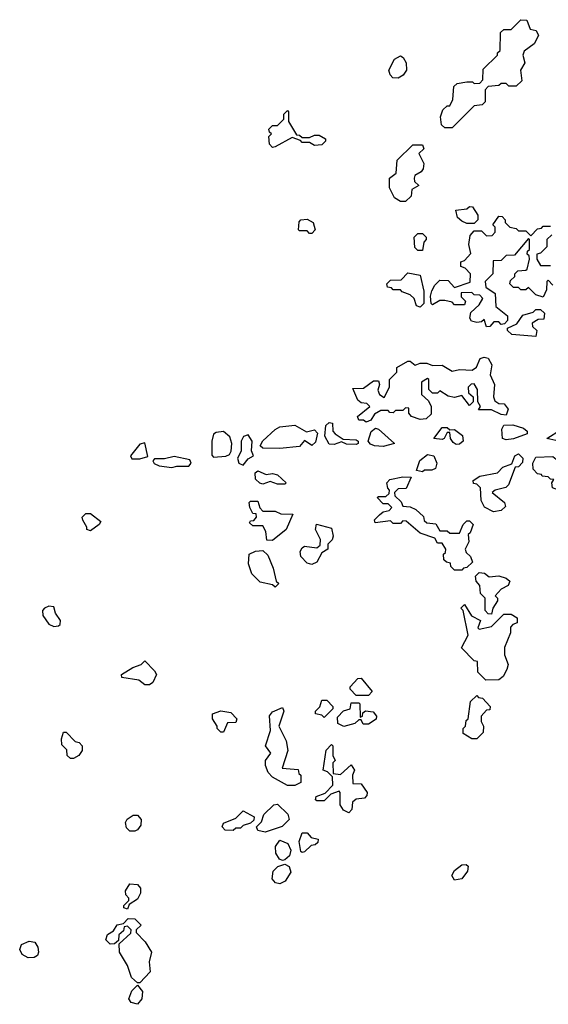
# Model space of a CAD drawing. Extents: x 2769579 to 2883812, y 684207 to 828660.
# Tile 476 of 505: x 2831387 to 2833536, y 809352 to 813360. Entities that reach past the tile are written whole.
import ezdxf

# ---------------------------------------------------------------- set-up
doc = ezdxf.new("R2010")
doc.units = 0

msp = doc.modelspace()

# ---------------------------------------------------------------- linework, layer by layer
at = {"layer": '0CON02XD'}
for points in [[(2833145, 812920), (2833115, 812920), (2833101.7, 812931.7), (2833097.5, 812965), (2833107, 812993), (2833125, 813010), (2833135, 813010), (2833147.5, 813035), (2833151.7, 813088.3), (2833165, 813100), (2833205, 813107.5), (2833227.5, 813107.5), (2833235, 813100), (2833258.3, 813101.7), (2833270, 813115), (2833271.7, 813158.3), (2833330, 813215), (2833330, 813225), (2833340, 813235), (2833341.7, 813308.3), (2833355, 813320), (2833385, 813320), (2833425, 813360), (2833448.3, 813358.3), (2833461.7, 813321.7), (2833486.4, 813316.4), (2833496.7, 813295), (2833478.3, 813261.7), (2833438.3, 813231.7), (2833432.5, 813215), (2833440, 813185), (2833422.5, 813155), (2833428.3, 813111.7), (2833405, 813090), (2833375, 813090), (2833365, 813100), (2833345, 813100), (2833335, 813092.5), (2833291.7, 813088.3), (2833280, 813075), (2833280, 813025), (2833267, 813013), (2833235, 813010), (2833145, 812920)], [(2832925, 813122.5), (2832903.6, 813123.6), (2832892.5, 813135), (2832887.5, 813155), (2832910.7, 813199.3), (2832935, 813212.5), (2832946.4, 813206.4), (2832957.5, 813185), (2832960, 813155), (2832946.4, 813133.6), (2832925, 813122.5)], [(2832415, 812840), (2832403, 812853), (2832400, 812885), (2832410, 812895), (2832401.7, 812901.7), (2832400, 812915), (2832415, 812930), (2832435, 812930), (2832460, 812955), (2832460, 812975), (2832475, 812990), (2832480, 812985), (2832480, 812945), (2832511.7, 812891.7), (2832525, 812890), (2832535, 812880), (2832565, 812880), (2832585, 812890), (2832605, 812890), (2832630, 812875), (2832630, 812865), (2832615, 812850), (2832585, 812847.5), (2832565, 812860), (2832535, 812860), (2832528.3, 812868.3), (2832495, 812880), (2832425, 812842.5), (2832415, 812840)], [(2832955, 812620), (2832935, 812620), (2832910, 812635), (2832890, 812675), (2832890, 812715), (2832917.5, 812735), (2832921.7, 812788.3), (2832985, 812850), (2833025, 812850), (2833030, 812835), (2833010, 812815), (2833030, 812775), (2833027, 812753), (2833019.3, 812740.7), (2832993.6, 812726.4), (2832990, 812715), (2832991.7, 812701.7), (2833010, 812685), (2832981.7, 812668.3), (2832978.3, 812641.7), (2832955, 812620)], [(2833235, 812530), (2833205, 812530), (2833185, 812540), (2833167.5, 812555), (2833160, 812585), (2833205, 812590), (2833215, 812600), (2833228.3, 812598.3), (2833250, 812565), (2833250, 812545), (2833235, 812530)], [(2832575, 812490), (2832565, 812490), (2832555, 812500), (2832525, 812500), (2832520, 812505), (2832523, 812537), (2832530, 812545), (2832555, 812547.5), (2832580, 812535), (2832587.5, 812505), (2832575, 812490)], [(2833555, 812280), (2833535, 812300), (2833530, 812295), (2833529.3, 812260.7), (2833515, 812230), (2833485, 812240), (2833455, 812270), (2833445, 812260), (2833425, 812260), (2833415, 812270), (2833395, 812270), (2833380, 812285), (2833381.7, 812298.3), (2833400, 812315), (2833400, 812325), (2833411.7, 812338.3), (2833445, 812340), (2833450, 812345), (2833460, 812385), (2833458.3, 812398.3), (2833450, 812405), (2833451.7, 812418.3), (2833460, 812425), (2833460, 812465), (2833455, 812470), (2833398.3, 812401.7), (2833365, 812400), (2833345, 812380), (2833311.7, 812378.3), (2833310, 812325), (2833280, 812295), (2833281.7, 812271.7), (2833320, 812245), (2833323, 812193), (2833370, 812155), (2833370, 812135), (2833358.3, 812121.7), (2833345, 812120), (2833335, 812130), (2833315, 812130), (2833298.3, 812111.7), (2833285, 812110), (2833275, 812140), (2833265, 812130), (2833245, 812127.5), (2833223.6, 812133.6), (2833217.5, 812145), (2833221.7, 812168.3), (2833255, 812200), (2833270, 812225), (2833258.3, 812238.3), (2833235, 812240), (2833225, 812250), (2833181.7, 812248.3), (2833181.7, 812231.7), (2833200, 812215), (2833195, 812200), (2833155, 812200), (2833145, 812210), (2833115, 812217.5), (2833095, 812217.5), (2833065, 812200), (2833060, 812205), (2833057.5, 812235), (2833063, 812257), (2833075, 812280), (2833095, 812300), (2833128.3, 812298.3), (2833155, 812270), (2833218.3, 812291.7), (2833220, 812325), (2833198.3, 812348.3), (2833180, 812355), (2833180, 812375), (2833195, 812380), (2833221.7, 812408.3), (2833212.5, 812445), (2833218.3, 812481.7), (2833235, 812500), (2833265, 812500), (2833285, 812480), (2833308.3, 812481.7), (2833320, 812495), (2833320, 812515), (2833310, 812525), (2833335, 812560), (2833348.3, 812558.3), (2833360, 812545), (2833360, 812535), (2833380, 812515), (2833405, 812510), (2833415, 812500), (2833445, 812500), (2833465, 812480), (2833491.7, 812508.3), (2833508.3, 812511.7), (2833515, 812520), (2833545, 812520)], [(2833025, 812420), (2833005, 812420), (2832993, 812433), (2832990, 812475), (2833005, 812490), (2833025, 812490), (2833040, 812475), (2833040, 812465), (2833030, 812455), (2833025, 812420)], [(2833550, 812485), (2833530, 812465), (2833530, 812435), (2833505, 812410), (2833490, 812405), (2833490, 812385), (2833505, 812360), (2833545, 812360)], [(2833015, 812190), (2833000, 812195), (2832990, 812225), (2832975, 812240), (2832941.7, 812251.7), (2832935, 812260), (2832905, 812260), (2832898.3, 812268.3), (2832881.7, 812271.7), (2832880, 812285), (2832895, 812300), (2832938.3, 812301.7), (2832965, 812330), (2833015, 812320), (2833030, 812255), (2833030, 812205), (2833015, 812190)], [(2833485, 812070), (2833388.3, 812078.3), (2833370, 812095), (2833370, 812105), (2833408.3, 812121.7), (2833433, 812157), (2833475, 812170), (2833485, 812180), (2833505, 812180), (2833520, 812165), (2833518.3, 812141.7), (2833495, 812140), (2833470, 812125), (2833471.7, 812111.7), (2833490, 812095), (2833485, 812070)], [(2832795, 811722.5), (2832785, 811730), (2832765, 811730), (2832760, 811745), (2832810, 811785), (2832798.3, 811798.3), (2832775, 811800), (2832761.7, 811811.7), (2832741.7, 811858.3), (2832785, 811860), (2832825, 811890), (2832845, 811890), (2832850, 811875), (2832842.5, 811852.5), (2832850, 811835), (2832868.3, 811821.7), (2832890, 811865), (2832890, 811895), (2832920, 811925), (2832920, 811945), (2832965, 811970), (2832975, 811970), (2832995, 811953.3), (2833015, 811962.5), (2833041.7, 811961.7), (2833065, 811952.5), (2833105, 811953.3), (2833145, 811930), (2833175, 811936.2), (2833226.4, 811933.6), (2833243.6, 811946.4), (2833259.5, 811980.5), (2833275, 811986.2), (2833291.7, 811981.7), (2833306.7, 811955), (2833300, 811915), (2833316.7, 811875), (2833313.3, 811825), (2833318.3, 811808.3), (2833335, 811797.5), (2833356.2, 811796.2), (2833372.5, 811775), (2833365, 811750), (2833345, 811752.5), (2833305, 811772.5), (2833251.7, 811771.7), (2833260, 811785), (2833250, 811805), (2833247.5, 811855), (2833235, 811877.5), (2833223, 811877), (2833210, 811865), (2833211.7, 811841.7), (2833230, 811825), (2833230, 811805), (2833215, 811790), (2833185, 811830), (2833155, 811822.5), (2833128.3, 811828.3), (2833095, 811850), (2833085, 811840), (2833065, 811840), (2833050, 811855), (2833050, 811895), (2833045, 811900), (2833020, 811885), (2833020, 811835), (2833048.3, 811808.3), (2833060, 811785), (2833060, 811755), (2833040, 811735), (2833015, 811732.5), (2832980, 811745), (2832968.3, 811758.3), (2832968.3, 811778.3), (2832955, 811780), (2832945, 811770), (2832915, 811770), (2832905, 811760), (2832891.7, 811761.7), (2832885, 811770), (2832855, 811770), (2832830, 811755), (2832815, 811730), (2832795, 811722.5)], [(2832665, 811630.8), (2832645, 811632), (2832626.7, 811665), (2832631.7, 811708.3), (2832645, 811720), (2832658.3, 811718.3), (2832660, 811685), (2832670, 811675), (2832702.5, 811652.5), (2832755, 811650), (2832762.5, 811645), (2832762.5, 811635), (2832755, 811631.2), (2832715, 811632.5), (2832695, 811642.5), (2832665, 811630.8)], [(2832175, 811580), (2832225, 811583.3), (2832239.3, 811590.7), (2832246.7, 811603.3), (2832248.8, 811635), (2832241.7, 811661.7), (2832215, 811683.3), (2832185, 811680), (2832175, 811672.5), (2832167.5, 811645), (2832167.5, 811587.5), (2832175, 811580)], [(2832445, 811614.4), (2832375, 811616.2), (2832364.2, 811625), (2832375, 811646.2), (2832425, 811692.5), (2832445, 811702.5), (2832505, 811710), (2832553, 811683), (2832585, 811690), (2832597, 811677), (2832589.1, 811640.9), (2832575, 811627.5), (2832545, 811647.5), (2832525, 811623.1), (2832445, 811614.4)], [(2832865, 811622.9), (2832830, 811625), (2832812.7, 811632.7), (2832803.3, 811645), (2832816.4, 811683.6), (2832833, 811697), (2832845, 811693.3), (2832910, 811635), (2832865, 811622.9)], [(2833161.3, 811631.3), (2833148.7, 811638.7), (2833138, 811655), (2833135, 811680), (2833125, 811680), (2833112.5, 811655), (2833105, 811651.2), (2833070, 811655), (2833105, 811700), (2833125, 811700), (2833135, 811690), (2833155, 811692.5), (2833187.3, 811667.3), (2833189.2, 811645), (2833175, 811632.9), (2833161.3, 811631.3)], [(2833365, 811650), (2833350, 811655), (2833347, 811693), (2833355, 811710), (2833391.7, 811711.7), (2833435, 811697.5), (2833450, 811685), (2833450, 811675), (2833395, 811653.8), (2833365, 811650)], [(2833567.3, 811647.3), (2833530, 811655), (2833585, 811690), (2833605, 811694.2), (2833625, 811685.8), (2833632.5, 811675), (2833634, 811656), (2833625, 811651.4), (2833567.3, 811647.3)], [(2832295, 811547.5), (2832315, 811572.5), (2832337.5, 811585), (2832328.8, 811605), (2832332.5, 811645), (2832315, 811670), (2832297, 811663), (2832287.5, 811645), (2832286.7, 811603.3), (2832272.5, 811575), (2832277.5, 811555), (2832295, 811547.5)], [(2831843, 811573), (2831875, 811573.3), (2831907.5, 811582.5), (2831895, 811637.5), (2831875, 811632.5), (2831837.5, 811585), (2831843, 811573)], [(2832005, 811537.5), (2832025, 811543.3), (2832075, 811543.3), (2832083.3, 811555), (2832078.3, 811568.3), (2832015, 811582.5), (2831975, 811572.5), (2831935, 811572.5), (2831927.5, 811565), (2831933.6, 811553.6), (2831953.9, 811543.9), (2832005, 811537.5)], [(2833025, 811520), (2833000, 811525), (2833014.2, 811565.8), (2833045, 811590.8), (2833070, 811585), (2833083.3, 811555), (2833076.7, 811533.3), (2833063, 811527), (2833033, 811527), (2833025, 811520)], [(2833313, 811357), (2833276.1, 811376.1), (2833263.6, 811403.6), (2833260, 811455), (2833245, 811470), (2833231.7, 811471.7), (2833230, 811485), (2833258.3, 811501.7), (2833330, 811515), (2833351.7, 811538.3), (2833388.3, 811551.7), (2833400, 811585), (2833415, 811592.5), (2833432.5, 811575), (2833431.7, 811558.3), (2833415, 811540), (2833401.7, 811538.3), (2833373.6, 811466.4), (2833363.6, 811456.4), (2833320, 811445), (2833307.5, 811435), (2833357.5, 811395), (2833361.7, 811378.3), (2833345, 811362.5), (2833313, 811357)], [(2833585, 811442.5), (2833552.5, 811455), (2833550, 811475), (2833558.3, 811488.3), (2833545, 811490), (2833535, 811500), (2833511.7, 811501.7), (2833508.3, 811508.3), (2833491.7, 811511.7), (2833475, 811530), (2833472.5, 811555), (2833485, 811580), (2833555, 811582.5), (2833595, 811550), (2833625, 811550), (2833635, 811556.7), (2833645, 811552.5), (2833653.3, 811535), (2833648.8, 811525), (2833626.4, 811503.6), (2833605, 811460), (2833585, 811442.5)], [(2832465, 811470), (2832435, 811470), (2832405, 811480), (2832375, 811470), (2832363, 811473), (2832345, 811490), (2832343.8, 811515), (2832355, 811523.3), (2832388.3, 811508.3), (2832415, 811512.5), (2832435, 811507.5), (2832470, 811475), (2832465, 811470)], [(2833185, 811120), (2833155, 811120), (2833140, 811135), (2833138.3, 811148.3), (2833121.7, 811151.7), (2833111.7, 811161.7), (2833110, 811185), (2833118.3, 811191.7), (2833120, 811205), (2833105, 811230), (2833085, 811230), (2833075, 811250), (2833015, 811270), (2832958.3, 811318.3), (2832945, 811320), (2832935, 811310), (2832905, 811310), (2832895, 811320), (2832831.7, 811311.7), (2832830, 811325), (2832850, 811345), (2832865, 811357.5), (2832888.3, 811361.7), (2832900, 811375), (2832885, 811390), (2832865, 811390), (2832840, 811415), (2832845, 811420), (2832875, 811420), (2832888.3, 811431.7), (2832890, 811445), (2832883, 811453), (2832880, 811475), (2832891.7, 811488.3), (2832945, 811500), (2832978.3, 811498.3), (2832958.3, 811451.7), (2832925, 811450), (2832910, 811435), (2832911.7, 811421.7), (2832938.3, 811398.3), (2832945, 811380), (2832975, 811377.5), (2832997, 811367), (2833028.3, 811338.3), (2833031.7, 811321.7), (2833041.7, 811311.7), (2833078.3, 811308.3), (2833095, 811280), (2833125, 811280), (2833135, 811270), (2833175, 811270), (2833190, 811305), (2833205, 811320), (2833215, 811320), (2833230, 811305), (2833218.3, 811271.7), (2833210, 811265), (2833212.5, 811235), (2833197.5, 811205), (2833201.7, 811191.7), (2833220, 811175), (2833227.5, 811152.5), (2833205, 811130), (2833191.7, 811128.3), (2833185, 811120)], [(2832415, 811240), (2832391.7, 811241.7), (2832387, 811277), (2832375, 811300), (2832335, 811300), (2832321.7, 811311.7), (2832325, 811320), (2832338.3, 811321.7), (2832350, 811335), (2832348.3, 811348.3), (2832335, 811350), (2832322.5, 811375), (2832320, 811395), (2832325, 811400), (2832355, 811400), (2832363, 811373), (2832375, 811360), (2832425, 811360), (2832448.3, 811348.3), (2832497, 811347), (2832470, 811285), (2832415, 811240)], [(2831675, 811280), (2831660, 811285), (2831660, 811295), (2831643, 811323), (2831640, 811335), (2831655, 811350), (2831675, 811350), (2831717, 811317), (2831710, 811305), (2831675, 811280)], [(2832575, 811142.5), (2832555, 811147.5), (2832530, 811175), (2832527.5, 811195), (2832535, 811210), (2832545, 811217.5), (2832595, 811210), (2832608.3, 811221.7), (2832610, 811245), (2832590, 811285), (2832593, 811307), (2832655, 811290), (2832661.7, 811258.3), (2832657, 811243), (2832640, 811225), (2832640, 811205), (2832615, 811190), (2832595, 811152.5), (2832575, 811142.5)], [(2832425, 811050), (2832415, 811060), (2832365, 811070), (2832330, 811105), (2832317.5, 811145), (2832320, 811185), (2832345, 811197.5), (2832375, 811200), (2832395, 811180), (2832417.5, 811127.5), (2832430, 811075), (2832440, 811065), (2832425, 811050)], [(2833305, 810940), (2833291.7, 810941.7), (2833280, 810955), (2833280, 811005), (2833260, 811025), (2833257, 811057), (2833242.5, 811075), (2833240, 811095), (2833255, 811110), (2833277, 811107), (2833295, 811092.5), (2833335, 811096.7), (2833365, 811086.7), (2833380, 811075), (2833373, 811057), (2833345, 811042.5), (2833320, 811015), (2833330, 811005), (2833330, 810995), (2833310, 810965), (2833305, 810940)], [(2831525, 810890), (2831545, 810892.5), (2831551.7, 810898.3), (2831552.5, 810915), (2831532.5, 810945), (2831525, 810970), (2831505, 810973.3), (2831487.5, 810965), (2831480, 810955), (2831481.2, 810935), (2831505, 810900), (2831525, 810890)], [(2833281.7, 810671.7), (2833250, 810705), (2833248.3, 810748.3), (2833235, 810750), (2833183, 810803), (2833210, 810855), (2833190, 810955), (2833180, 810965), (2833195, 810980), (2833223.6, 810933.6), (2833260, 810915), (2833250, 810885), (2833255, 810880), (2833305, 810890), (2833355, 810940), (2833385, 810940), (2833410, 810925), (2833410, 810905), (2833391.7, 810898.3), (2833383, 810887), (2833382.5, 810865), (2833357.5, 810805), (2833357.5, 810775), (2833372.5, 810735), (2833367.5, 810715), (2833353, 810687), (2833335, 810672.5), (2833281.7, 810671.7)], [(2831915, 810652.5), (2831895, 810652.5), (2831871.7, 810671.7), (2831802.5, 810682.5), (2831800, 810695), (2831846.7, 810723.3), (2831880, 810735), (2831895, 810750), (2831935, 810710), (2831942.5, 810695), (2831928.3, 810661.7), (2831915, 810652.5)], [(2832805, 810610), (2832755, 810610), (2832730, 810635), (2832730, 810645), (2832761.7, 810678.3), (2832775, 810680), (2832820, 810625), (2832805, 810610)], [(2833245, 810432.5), (2833225, 810432.5), (2833190, 810455), (2833190, 810475), (2833200, 810485), (2833201.7, 810508.3), (2833210, 810515), (2833220, 810585), (2833245, 810610), (2833251.7, 810601.7), (2833268.3, 810598.3), (2833300, 810565), (2833298.3, 810551.7), (2833285, 810550), (2833262.5, 810525), (2833263, 810503), (2833272.5, 810485), (2833271.7, 810458.3), (2833245, 810432.5)], [(2832505, 810242.5), (2832475, 810242.5), (2832415, 810277.5), (2832396.4, 810296.4), (2832386.7, 810325), (2832386.7, 810345), (2832407.5, 810375), (2832386.7, 810405), (2832407, 810467), (2832403, 810527), (2832415, 810542.5), (2832455, 810560), (2832460, 810545), (2832440, 810485), (2832470, 810425), (2832476.7, 810385), (2832453.3, 810313.3), (2832518.3, 810308.3), (2832521.7, 810291.7), (2832530, 810285), (2832530, 810255), (2832505, 810242.5)], [(2832625, 810520), (2832615, 810530), (2832590, 810535), (2832590, 810545), (2832607, 810563), (2832615, 810590), (2832635, 810590), (2832660, 810565), (2832660, 810555), (2832625, 810520)], [(2832705, 810483.3), (2832680, 810495), (2832678.3, 810521.7), (2832703, 810547), (2832730, 810555), (2832735, 810580), (2832765, 810580), (2832770, 810575), (2832771.7, 810521.7), (2832780, 810525), (2832781.7, 810538.3), (2832792.5, 810547.5), (2832823.3, 810543.3), (2832837.5, 810525), (2832836.4, 810513.6), (2832805, 810492.5), (2832783, 810493), (2832775, 810510), (2832765, 810510), (2832750, 810495), (2832705, 810483.3)], [(2832215, 810460), (2832205, 810460), (2832190, 810475), (2832190, 810485), (2832170, 810515), (2832170, 810535), (2832205, 810547.5), (2832245, 810540), (2832270, 810515), (2832265, 810500), (2832231.7, 810498.3), (2832215, 810460)], [(2831605, 810352.5), (2831593, 810353), (2831580, 810365), (2831578.3, 810388.3), (2831558.3, 810408.3), (2831557, 810433), (2831565, 810460), (2831575, 810460), (2831611.7, 810421.7), (2831628.3, 810418.3), (2831640, 810405), (2831640, 810385), (2831627.5, 810365), (2831605, 810352.5)], [(2832725, 810132.5), (2832703.3, 810143.3), (2832690, 810165), (2832690, 810215), (2832685, 810220), (2832651.7, 810208.3), (2832625, 810180), (2832595, 810180), (2832590, 810185), (2832591.7, 810198.3), (2832628.3, 810211.7), (2832660, 810245), (2832658.3, 810278.3), (2832638.3, 810298.3), (2832620, 810305), (2832633, 810387), (2832655, 810410), (2832660, 810405), (2832660, 810365), (2832670, 810345), (2832660, 810335), (2832661.7, 810291.7), (2832691.7, 810288.3), (2832735, 810327.5), (2832747.5, 810305), (2832740, 810285), (2832741.7, 810251.7), (2832775, 810250), (2832800, 810215), (2832798.3, 810201.7), (2832788.3, 810191.7), (2832755, 810187.5), (2832740, 810175), (2832737.5, 810145), (2832725, 810132.5)], [(2832385, 810052.5), (2832355, 810060), (2832350, 810075), (2832370, 810095), (2832380, 810125), (2832420, 810165), (2832435, 810167.5), (2832476.4, 810126.4), (2832482.5, 810105), (2832453.6, 810076.4), (2832385, 810052.5)], [(2831855, 810056.7), (2831835, 810056.7), (2831820.7, 810070.7), (2831817, 810093), (2831823.3, 810106.7), (2831848.3, 810121.7), (2831865, 810122.5), (2831880, 810105), (2831878.8, 810081.2), (2831865, 810063.3), (2831855, 810056.7)], [(2832255, 810060), (2832221.7, 810061.7), (2832210, 810075), (2832215, 810090), (2832265, 810110), (2832295, 810140), (2832340, 810115), (2832338.3, 810101.7), (2832325, 810090), (2832295, 810080), (2832285, 810070), (2832265, 810070), (2832255, 810060)], [(2832535, 809970), (2832530, 809975), (2832523.3, 810015), (2832535, 810050), (2832555, 810050), (2832571.7, 810031.7), (2832600, 810025), (2832598.3, 810011.7), (2832588.3, 810001.7), (2832571.7, 809998.3), (2832545, 809972.5), (2832535, 809970)], [(2832455, 809937.5), (2832443.6, 809943.6), (2832428, 809968), (2832426.7, 809995), (2832445, 810020), (2832476.4, 810006.4), (2832489.3, 809979.3), (2832483.6, 809956.4), (2832465, 809940), (2832455, 809937.5)], [(2832445, 809843.3), (2832426.4, 809846.4), (2832413, 809863), (2832417.5, 809895), (2832436.4, 809913.6), (2832465, 809922.5), (2832483, 809913), (2832489.3, 809890.7), (2832465.9, 809854.1), (2832445, 809843.3)], [(2833155, 809857.5), (2833143.6, 809876.4), (2833155, 809897.5), (2833185, 809920), (2833201.7, 809921.7), (2833210, 809915), (2833207.5, 809895), (2833185, 809863.3), (2833155, 809857.5)], [(2831825, 809740), (2831810, 809745), (2831810, 809755), (2831830, 809775), (2831830, 809785), (2831818.3, 809798.3), (2831817.5, 809815), (2831835, 809842.5), (2831865, 809840), (2831877.5, 809825), (2831877.5, 809805), (2831865, 809780), (2831831.7, 809758.3), (2831825, 809740)], [(2831875, 809440), (2831865, 809440), (2831841.7, 809461.7), (2831825, 809510), (2831792.5, 809565), (2831791.7, 809598.3), (2831838.3, 809641.7), (2831840, 809655), (2831825, 809670), (2831811.7, 809668.3), (2831808.3, 809651.7), (2831790, 809635), (2831788.3, 809611.7), (2831771.7, 809598.3), (2831755, 809597.5), (2831737.5, 809615), (2831743.6, 809636.4), (2831768.3, 809651.7), (2831783.6, 809676.4), (2831808.3, 809681.7), (2831828.3, 809701.7), (2831855, 809700), (2831880, 809675), (2831860, 809655), (2831860, 809645), (2831896.4, 809606.4), (2831922.5, 809565), (2831912.5, 809525), (2831917.5, 809485), (2831875, 809440)], [(2831421.7, 809541.7), (2831396.7, 809555), (2831386.7, 809575), (2831394, 809596), (2831425, 809610), (2831447.5, 809605), (2831460, 809585), (2831463.3, 809565), (2831459.3, 809550.7), (2831445, 809543.3), (2831421.7, 809541.7)], [(2831865, 809352.5), (2831839.3, 809359.3), (2831830, 809375), (2831842.7, 809407.3), (2831865, 809430), (2831886.2, 809405), (2831883.3, 809375), (2831865, 809352.5)]]:
    msp.add_lwpolyline(points, dxfattribs=at)

doc.saveas('drawing.dxf')
